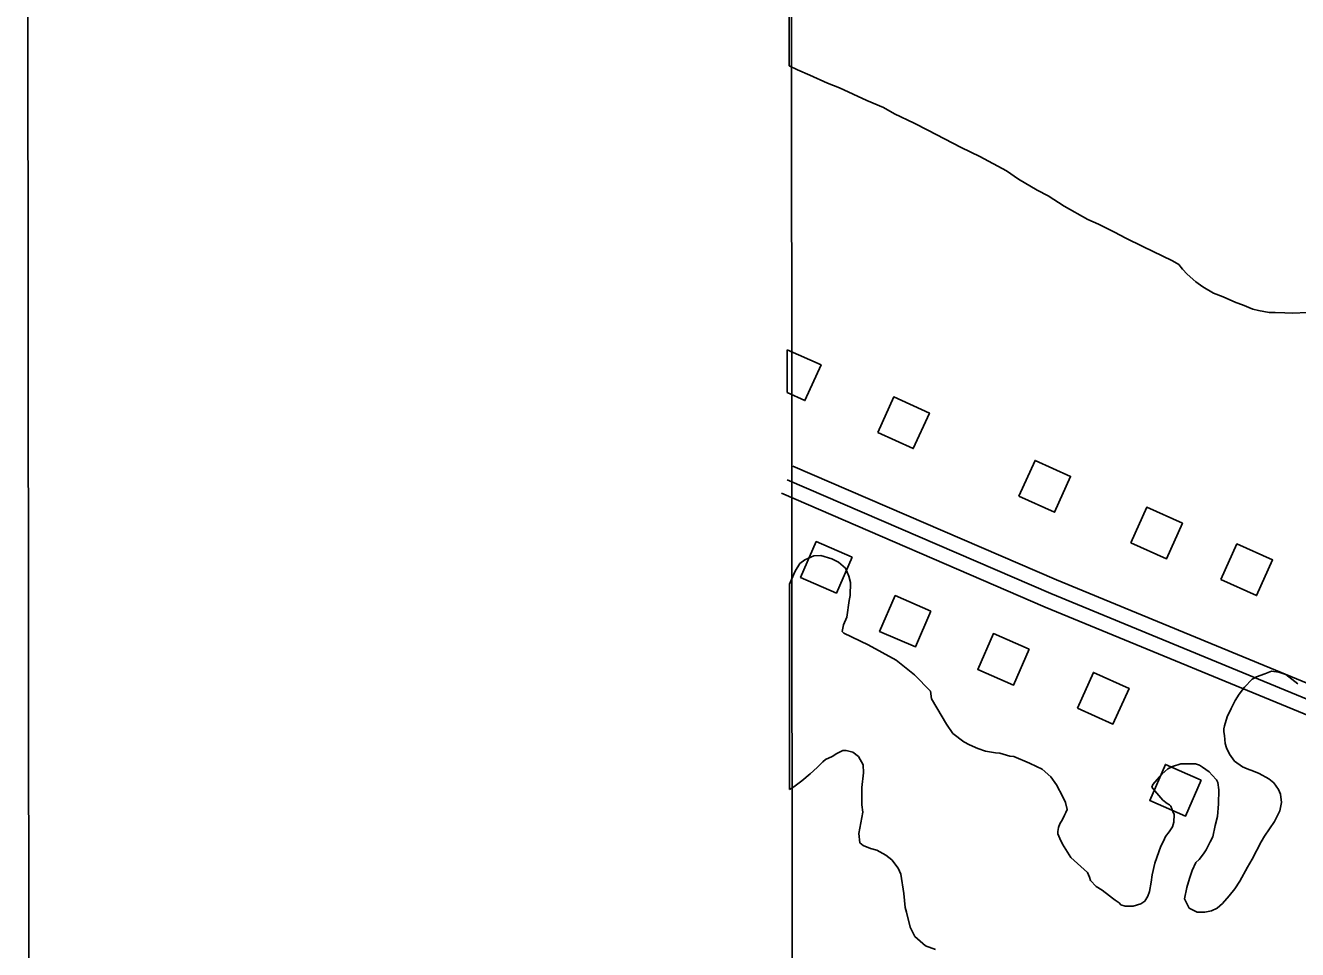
# Model space of a CAD drawing. Extents: x 3297735 to 3335592, y 670436 to 695807.
# Drawn here: x 3301069 to 3302370, y 691242 to 692187 of the extents above; entities that cross this region are included whole.
import ezdxf

# ---------------------------------------------------------------- set-up
doc = ezdxf.new("R2010")
doc.units = 0
for name, color, linetype in [('V-ANNO-SYMB', 7, 'Continuous'), ('V-BLDG-OTLN', 7, 'Continuous'), ('V-GRID-FRAM', 7, 'Continuous'), ('V-ROAD-CNTR', 7, 'Continuous'), ('V-SITE-VEGE', 7, 'Continuous')]:
    doc.layers.add(name, color=color, linetype=linetype)

msp = doc.modelspace()

# ---------------------------------------------------------------- linework, layer by layer
at = {"layer": 'V-ANNO-SYMB'}
msp.add_lwpolyline([(3301092, 671647.5), (3334175.2, 671681.1), (3334151.9, 694597.7), (3301068.7, 694564), (3301092, 671647.5)], dxfattribs=at)
at = {"layer": 'V-BLDG-OTLN'}
msp.add_line((3301848, 691811.8), (3301848, 691855.7), dxfattribs=at)
msp.add_lwpolyline([(3301848, 691855.7), (3301882.7, 691840.1), (3301866.3, 691803.6), (3301848, 691811.8)], dxfattribs=at)
for points in [[(3301940.7, 691770.9), (3301977.1, 691754.5), (3301993.6, 691790.9), (3301957.1, 691807.4)], [(3302085.2, 691705.9), (3302121.7, 691689.5), (3302138.1, 691726), (3302101.7, 691742.4)], [(3302199.6, 691658.1), (3302236.1, 691641.7), (3302252.5, 691678.2), (3302216, 691694.6)], [(3301914.5, 691643.5), (3301877.8, 691659.4), (3301861.8, 691622.8), (3301898.5, 691606.8)], [(3302291.8, 691620.6), (3302328.3, 691604.2), (3302344.7, 691640.6), (3302308.2, 691657.1)], [(3301995.2, 691588.2), (3301958.6, 691604.2), (3301942.6, 691567.5), (3301979.3, 691551.6)], [(3302095.7, 691549.3), (3302059.1, 691565.3), (3302043.1, 691528.6), (3302079.8, 691512.6)], [(3302145, 691489.1), (3302181.4, 691472.7), (3302197.9, 691509.2), (3302161.4, 691525.6)], [(3302271.7, 691415.4), (3302235.1, 691431.4), (3302219.1, 691394.7), (3302255.8, 691378.7)]]:
    msp.add_lwpolyline(points, close=True, dxfattribs=at)
at = {"layer": 'V-GRID-FRAM'}
msp.add_lwpolyline([(3301851.4, 693996.5), (3333375, 694028.6), (3333401.5, 675844.1), (3301862, 675812)], close=True, dxfattribs=at)
at = {"layer": 'V-ROAD-CNTR'}
for points in [[(3306241.4, 689842), (3305980.6, 689955.8), (3305557.2, 690139.7), (3305181.2, 690305.1), (3304992.6, 690390.2), (3304741.3, 690500.8), (3304487.4, 690610), (3304185.6, 690741.2), (3303873.8, 690874.5), (3303553.4, 691010), (3303331.5, 691105.4), (3303103.9, 691201.6), (3302902, 691283.7), (3302585.2, 691422.4), (3302423.9, 691496.4), (3302123.7, 691620.2), (3301854, 691736.4)], [(3306249.2, 689822.3), (3305974.6, 689942), (3305551.2, 690126), (3305175.1, 690291.4), (3304986.5, 690376.5), (3304735.3, 690487), (3304481.4, 690596.3), (3304179.7, 690727.4), (3303868, 690860.6), (3303547.5, 690996.2), (3303325.6, 691091.6), (3303098.2, 691187.8), (3302896.2, 691269.9), (3302579.1, 691408.7), (3302417.9, 691482.6), (3302117.9, 691606.3), (3301848.1, 691722.6)], [(3306229.4, 689814.5), (3305968.6, 689928.3), (3305545.2, 690112.2), (3305169, 690277.7), (3304980.3, 690362.8), (3304729.3, 690473.3), (3304475.4, 690582.5), (3304173.8, 690713.6), (3303862.1, 690846.8), (3303541.6, 690982.4), (3303319.7, 691077.8), (3303092.4, 691173.9), (3302890.4, 691256.1), (3302572.9, 691395), (3302411.9, 691468.9), (3302112.1, 691592.5), (3301842.1, 691708.8)]]:
    msp.add_lwpolyline(points, dxfattribs=at)
at = {"layer": 'V-SITE-VEGE'}
for p, q in [((3301850.1, 692146.2), (3301849.9, 692579.8)), ((3301858.6, 692141.9), (3301850.1, 692146.2)), ((3301871.4, 692136.6), (3301858.6, 692141.9)), ((3301889.4, 692128.4), (3301871.4, 692136.6)), ((3301901.7, 692123.6), (3301889.4, 692128.4)), ((3301929.6, 692110.6), (3301901.7, 692123.6)), ((3301946.7, 692103.3), (3301929.6, 692110.6)), ((3301958, 692097.1), (3301946.7, 692103.3)), ((3301977.9, 692087.5), (3301958, 692097.1)), ((3301992.1, 692080.3), (3301977.9, 692087.5)), ((3302026.1, 692062.5), (3301992.1, 692080.3)), ((3302045.1, 692053.3), (3302026.1, 692062.5)), ((3302072.5, 692038.5), (3302045.1, 692053.3)), ((3302084.8, 692030.3), (3302072.5, 692038.5)), ((3302103.7, 692018.8), (3302084.8, 692030.3)), ((3302115, 692013), (3302103.7, 692018.8)), ((3302131.6, 692002.5), (3302115, 692013)), ((3302155.7, 691989), (3302131.6, 692002.5)), ((3302166.6, 691984.2), (3302155.7, 691989)), ((3302183.1, 691976), (3302166.6, 691984.2)), ((3302194.5, 691969.8), (3302183.1, 691976)), ((3302212, 691961.2), (3302194.5, 691969.8)), ((3302242.3, 691946.7), (3302212, 691961.2)), ((3302248.9, 691942.9), (3302242.3, 691946.7)), ((3302252.7, 691938.1), (3302248.9, 691942.9)), ((3302257.4, 691932.9), (3302252.7, 691938.1)), ((3302266.3, 691925.2), (3302257.4, 691932.9)), ((3302273.4, 691919.9), (3302266.3, 691925.2)), ((3302284.3, 691913.7), (3302273.4, 691919.9)), ((3302294.2, 691909.8), (3302284.3, 691913.7)), ((3302307, 691904.1), (3302294.2, 691909.8)), ((3302314.1, 691901.6), (3302307, 691904.1)), ((3302324.5, 691897.3), (3302314.1, 691901.6)), ((3302330.2, 691895.8), (3302324.5, 691897.3)), ((3302341.1, 691893.9), (3302330.2, 691895.8)), ((3302347.3, 691893.8), (3302341.1, 691893.9)), ((3302357.3, 691893.3), (3302347.3, 691893.8)), ((3302365.3, 691893.2), (3302357.3, 691893.3)), ((3302380, 691893.6), (3302365.3, 691893.2)), ((3301861.1, 691636.9), (3301866.3, 691640.7)), ((3301866.3, 691640.7), (3301875.4, 691644.9)), ((3301875.4, 691644.9), (3301882.5, 691645.3)), ((3301882.5, 691645.3), (3301893.9, 691641.9)), ((3301893.9, 691641.9), (3301900.5, 691638.5)), ((3301900.5, 691638.5), (3301907.6, 691632.3)), ((3301852.5, 691620.8), (3301856.3, 691629.3)), ((3301856.3, 691629.3), (3301861.1, 691636.9)), ((3301907.6, 691632.3), (3301911.3, 691624.2)), ((3301850.4, 691615.7), (3301852.5, 691620.8)), ((3301850.6, 691405.9), (3301850.4, 691615.7)), ((3301911.3, 691624.2), (3301912.7, 691617.6)), ((3301912.7, 691617.6), (3301912.6, 691604.3)), ((3301911.6, 691599.1), (3301909.2, 691582)), ((3301912.6, 691604.3), (3301911.6, 691599.1)), ((3301905.8, 691574.4), (3301904.3, 691567.3)), ((3301909.2, 691582), (3301905.8, 691574.4)), ((3301904.3, 691567.3), (3301906.2, 691565.9)), ((3301906.2, 691565.9), (3301930.8, 691553.9)), ((3301930.8, 691553.9), (3301959.6, 691538)), ((3301959.6, 691538), (3301978.5, 691523.2)), ((3301978.5, 691523.2), (3301994.6, 691506.5)), ((3302328.3, 691520.9), (3302336.9, 691524.2)), ((3302336.9, 691524.2), (3302343.5, 691527)), ((3302343.5, 691527), (3302351.1, 691526)), ((3302351.1, 691526), (3302358.2, 691523.6)), ((3302358.2, 691523.6), (3302370.5, 691514)), ((3302310.6, 691503.5), (3302315.9, 691510.6)), ((3302315.9, 691510.6), (3302324, 691518.6)), ((3302324, 691518.6), (3302328.3, 691520.9)), ((3301994.6, 691506.5), (3301995.9, 691498.4)), ((3301995.9, 691498.4), (3302001.1, 691489.3)), ((3302302.5, 691488.8), (3302306.3, 691496.9)), ((3302306.3, 691496.9), (3302310.6, 691503.5)), ((3302001.1, 691489.3), (3302011, 691472.7)), ((3302298.1, 691480.3), (3302302.5, 691488.8)), ((3302011, 691472.7), (3302017.5, 691463.1)), ((3302294.7, 691468), (3302295.7, 691470.8)), ((3302295.7, 691470.8), (3302298.1, 691480.3)), ((3302017.5, 691463.1), (3302028.9, 691454.5)), ((3302294.7, 691464.7), (3302294.7, 691468)), ((3302295.6, 691460.9), (3302294.7, 691464.7)), ((3302296.1, 691452.8), (3302295.6, 691460.9)), ((3301905, 691445.8), (3301898.8, 691442.5)), ((3301908.3, 691445.8), (3301905, 691445.8)), ((3301915.4, 691443.9), (3301908.3, 691445.8)), ((3301921, 691439.6), (3301915.4, 691443.9)), ((3302028.9, 691454.5), (3302034.6, 691451.6)), ((3302034.6, 691451.6), (3302043.1, 691447.8)), ((3302043.1, 691447.8), (3302051.1, 691444.9)), ((3302051.1, 691444.9), (3302061.1, 691443.4)), ((3302061.1, 691443.4), (3302065.8, 691442.9)), ((3302065.8, 691442.9), (3302075.8, 691440)), ((3302297.5, 691448.5), (3302296.1, 691452.8)), ((3302300.7, 691441.9), (3302297.5, 691448.5)), ((3301884.5, 691434.1), (3301878.7, 691428.4)), ((3301887.3, 691436.5), (3301884.5, 691434.1)), ((3301894, 691439.7), (3301887.3, 691436.5)), ((3301898.8, 691442.5), (3301894, 691439.7)), ((3301925.7, 691431), (3301921, 691439.6)), ((3301926.2, 691422.9), (3301925.7, 691431)), ((3302075.8, 691440), (3302080, 691439.5)), ((3302080, 691439.5), (3302096.1, 691432.7)), ((3302096.1, 691432.7), (3302103.2, 691429.4)), ((3302242.3, 691429.4), (3302250.8, 691432.2)), ((3302250.8, 691432.2), (3302266, 691432.1)), ((3302266, 691432.1), (3302269.8, 691430.7)), ((3302269.8, 691430.7), (3302273.1, 691428.8)), ((3302304, 691437.1), (3302300.7, 691441.9)), ((3302305.9, 691434.7), (3302304, 691437.1)), ((3302313.9, 691429), (3302305.9, 691434.7)), ((3301871.6, 691421.8), (3301863, 691414.8)), ((3301878.7, 691428.4), (3301871.6, 691421.8)), ((3301924.6, 691407.7), (3301926.2, 691422.9)), ((3302103.2, 691429.4), (3302108.9, 691426.5)), ((3302108.9, 691426.5), (3302117.9, 691418.8)), ((3302117.9, 691418.8), (3302123.5, 691410.7)), ((3302222.2, 691411), (3302231.3, 691421.4)), ((3302231.3, 691421.4), (3302237.5, 691427.1)), ((3302237.5, 691427.1), (3302242.3, 691429.4)), ((3302273.1, 691428.8), (3302279.7, 691424)), ((3302279.7, 691424), (3302283, 691420.6)), ((3302283, 691420.6), (3302287.3, 691415.8)), ((3302318.7, 691427), (3302313.9, 691429)), ((3302325.3, 691424.6), (3302318.7, 691427)), ((3302331, 691422.2), (3302325.3, 691424.6)), ((3302340.9, 691416.9), (3302331, 691422.2)), ((3302346.1, 691412.6), (3302340.9, 691416.9)), ((3301854.9, 691408.7), (3301850.6, 691405.9)), ((3301863, 691414.8), (3301854.9, 691408.7)), ((3301924.5, 691390.2), (3301924.6, 691407.7)), ((3302123.5, 691410.7), (3302130.1, 691398.3)), ((3302221.3, 691408.2), (3302222.2, 691411)), ((3302224.1, 691404.4), (3302221.3, 691408.2)), ((3302232.6, 691394.8), (3302224.1, 691404.4)), ((3302287.3, 691415.8), (3302288.7, 691413)), ((3302288.7, 691413), (3302289.6, 691405.4)), ((3302289.6, 691405.4), (3302289.5, 691391.2)), ((3302350.8, 691405.9), (3302346.1, 691412.6)), ((3302352.7, 691401.2), (3302350.8, 691405.9)), ((3302130.1, 691398.3), (3302132.9, 691392.6)), ((3302132.9, 691392.6), (3302134.7, 691385.5)), ((3302236.8, 691391.5), (3302232.6, 691394.8)), ((3302239.2, 691390), (3302236.8, 691391.5)), ((3302289.5, 691391.2), (3302288.5, 691378.3)), ((3302352.1, 691384.1), (3302354, 691392.6)), ((3302354, 691392.6), (3302352.7, 691401.2)), ((3301921.5, 691360.8), (3301925.4, 691382.6)), ((3301925.4, 691382.6), (3301924.5, 691390.2)), ((3302131.8, 691379.4), (3302129.9, 691375.1)), ((3302133.3, 691382.2), (3302131.8, 691379.4)), ((3302134.7, 691385.5), (3302133.3, 691382.2)), ((3302240.6, 691388.6), (3302239.2, 691390)), ((3302242.5, 691383.4), (3302240.6, 691388.6)), ((3302243.9, 691380.1), (3302242.5, 691383.4)), ((3302243.8, 691372.5), (3302243.9, 691380.1)), ((3302288.5, 691378.3), (3302286, 691368.9)), ((3302346.8, 691373.2), (3302352.1, 691384.1)), ((3302125.6, 691367.1), (3302125.1, 691362.8)), ((3302127.1, 691370.8), (3302125.6, 691367.1)), ((3302129.9, 691375.1), (3302127.1, 691370.8)), ((3302239, 691362.5), (3302242.4, 691367.7)), ((3302242.4, 691367.7), (3302243.8, 691372.5)), ((3302286, 691368.9), (3302283.6, 691357.5)), ((3302336.3, 691358.1), (3302346.8, 691373.2)), ((3301922.4, 691351.3), (3301921.5, 691360.8)), ((3302125.1, 691362.8), (3302125.1, 691360.4)), ((3302125.1, 691360.4), (3302127, 691355.7)), ((3302127, 691355.7), (3302129.8, 691349.9)), ((3302230.4, 691347.9), (3302233.2, 691353.1)), ((3302233.2, 691353.1), (3302235.2, 691357.8)), ((3302235.2, 691357.8), (3302239, 691362.5)), ((3302280.7, 691352.3), (3302276.8, 691344.2)), ((3302283.6, 691357.5), (3302280.7, 691352.3)), ((3302323.8, 691334.5), (3302332.9, 691352.4)), ((3302332.9, 691352.4), (3302336.3, 691358.1)), ((3301925.7, 691348.4), (3301922.4, 691351.3)), ((3301933.3, 691345.5), (3301925.7, 691348.4)), ((3301939.9, 691343.6), (3301933.3, 691345.5)), ((3301948.9, 691338.8), (3301939.9, 691343.6)), ((3301955, 691334), (3301948.9, 691338.8)), ((3302129.8, 691349.9), (3302138.2, 691336.1)), ((3302224.1, 691330.4), (3302230.4, 691347.9)), ((3302274, 691340), (3302269.7, 691334.3)), ((3302276.8, 691344.2), (3302274, 691340)), ((3301961.6, 691325.4), (3301955, 691334)), ((3302138.2, 691336.1), (3302155.2, 691320.8)), ((3302221.6, 691318.5), (3302224.1, 691330.4)), ((3302266.3, 691331), (3302262.5, 691323)), ((3302269.7, 691334.3), (3302266.3, 691331)), ((3302311.3, 691312.2), (3302319, 691326.4)), ((3302319, 691326.4), (3302323.8, 691334.5)), ((3301964.4, 691319.2), (3301961.6, 691325.4)), ((3301967.6, 691299.3), (3301964.4, 691319.2)), ((3302155.2, 691320.8), (3302157.5, 691316.1)), ((3302157.5, 691316.1), (3302158.5, 691312.7)), ((3302158.5, 691312.7), (3302164.1, 691306.5)), ((3302220.6, 691310.9), (3302221.6, 691318.5)), ((3302259.6, 691314.9), (3302257.1, 691305.5)), ((3302262.5, 691323), (3302259.6, 691314.9)), ((3302164.1, 691306.5), (3302170.3, 691302.7)), ((3302170.3, 691302.7), (3302177.8, 691297)), ((3302217.2, 691296.7), (3302218.7, 691301.4)), ((3302218.7, 691301.4), (3302220.6, 691310.9)), ((3302257.1, 691305.5), (3302254.7, 691294.1)), ((3302300.3, 691297.1), (3302306, 691304.2)), ((3302306, 691304.2), (3302311.3, 691312.2)), ((3301968.9, 691285), (3301967.6, 691299.3)), ((3302177.8, 691297), (3302181.1, 691294.6)), ((3302181.1, 691294.6), (3302183.5, 691292.6)), ((3302183.5, 691292.6), (3302187.7, 691289.8)), ((3302187.7, 691289.8), (3302189.6, 691287.9)), ((3302189.6, 691287.9), (3302193.9, 691286.4)), ((3302202, 691286.4), (3302210, 691288.7)), ((3302210, 691288.7), (3302213.9, 691291.5)), ((3302213.9, 691291.5), (3302217.2, 691296.7)), ((3302254.7, 691294.1), (3302259.4, 691284.6)), ((3302287.9, 691284.4), (3302293.6, 691289.1)), ((3302293.6, 691289.1), (3302300.3, 691297.1)), ((3301970.3, 691280.3), (3301968.9, 691285)), ((3301974, 691265), (3301970.3, 691280.3)), ((3302193.9, 691286.4), (3302202, 691286.4)), ((3302259.4, 691284.6), (3302267.4, 691280.2)), ((3302267.4, 691280.2), (3302275.5, 691280.2)), ((3302275.5, 691280.2), (3302282.1, 691281.6)), ((3302282.1, 691281.6), (3302287.9, 691284.4)), ((3301978.7, 691255.5), (3301974, 691265)), ((3301989.6, 691246), (3301978.7, 691255.5)), ((3302000, 691242.1), (3301989.6, 691246))]:
    msp.add_line(p, q, dxfattribs=at)

doc.saveas('drawing.dxf')
